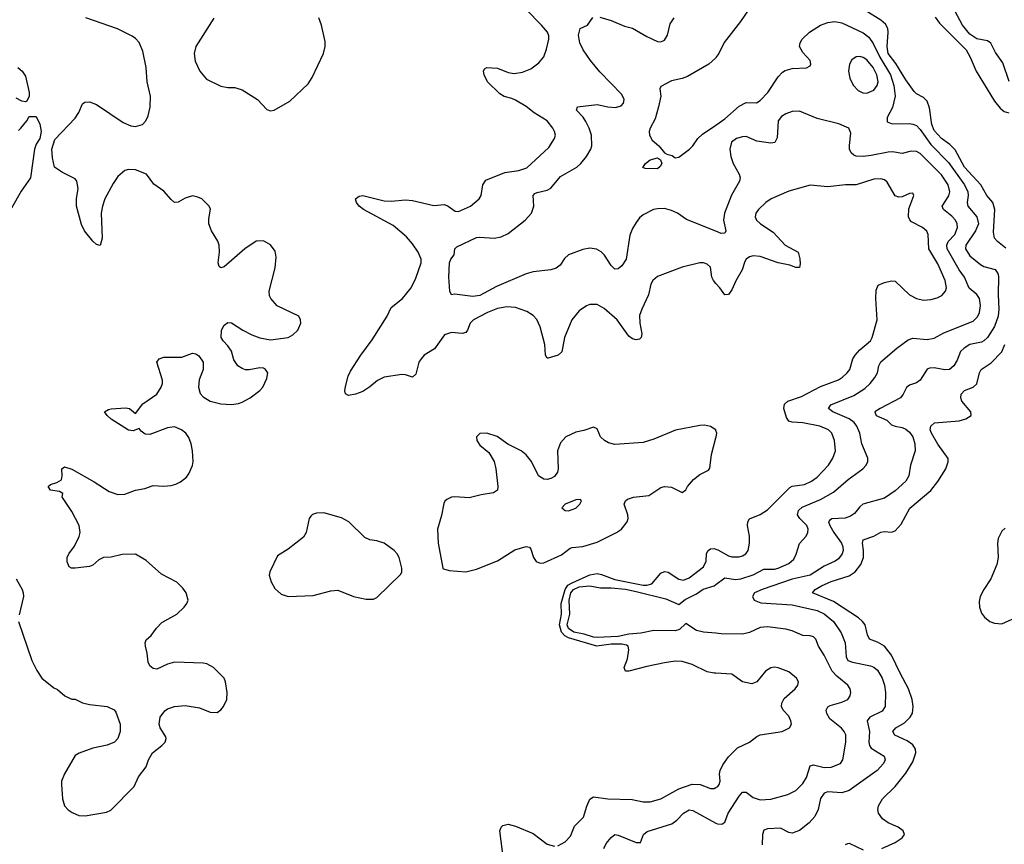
# Model space of a CAD drawing. Header units: inches. Extents: x 1550315 to 1685896, y 510706 to 640504.
# Tile 271 of 452: x 1626077 to 1631625, y 570354 to 575000. Entities that reach past the tile are written whole.
import ezdxf

# ---------------------------------------------------------------- set-up
doc = ezdxf.new("R2010")
doc.units = ezdxf.units.IN
doc.header["$MEASUREMENT"] = 0
doc.layers.add('B6527', color=7, linetype='Continuous')
doc.layers.add('B6537', color=7, linetype='Continuous')

msp = doc.modelspace()

# ---------------------------------------------------------------- linework, layer by layer
at = {"layer": 'B6527', "color": 5}
for points, elevation in [([(1630000, 573513.9), (1629985.4, 573530), (1629977.3, 573550), (1629970, 573605.2), (1629950, 573623), (1629930, 573629.7), (1629910, 573629.7), (1629810, 573605.4), (1629670, 573552.6), (1629644.4, 573530), (1629634, 573510), (1629619.6, 573450), (1629581.6, 573370), (1629570, 573333.2), (1629570.9, 573290), (1629582.3, 573230), (1629579.3, 573210), (1629570, 573200.7), (1629550, 573196.9), (1629530, 573202), (1629510, 573217.4), (1629443.1, 573310), (1629370, 573373.3), (1629330, 573395.6), (1629290, 573396.4), (1629270, 573388.3), (1629230, 573358.9), (1629188.3, 573310), (1629146.4, 573210), (1629132, 573128), (1629110.2, 573109.8), (1629053.8, 573093.8), (1629050, 573094), (1629040.4, 573110), (1629036.5, 573170), (1629010.4, 573270), (1628990, 573311), (1628970, 573333.5), (1628935.3, 573355.3), (1628870, 573377.8), (1628822, 573382), (1628770, 573373.2), (1628712.2, 573350), (1628634.4, 573310), (1628614.9, 573290), (1628601.1, 573250), (1628590, 573236.9), (1628570, 573232.3), (1628510, 573238.4), (1628470, 573224.5), (1628414.3, 573145.7), (1628356.9, 573110), (1628338.2, 573090), (1628326.5, 573070), (1628310, 573002), (1628290, 572985.1), (1628250, 572999.3), (1628230, 573000.2), (1628130, 572985.2), (1628092.9, 572967.1), (1628050, 572930.8), (1628010, 572904.8), (1627970, 572889.7), (1627930, 572883.6), (1627912.1, 572892.1), (1627909.7, 572909.7), (1627913.4, 572933.4), (1627928.2, 572991.8), (1627940.3, 573019.7), (1627998.9, 573110), (1628063.3, 573196.7), (1628146.9, 573330), (1628170, 573377.7), (1628233.5, 573430), (1628282.5, 573490), (1628310, 573544.4), (1628339.8, 573630), (1628338.4, 573650), (1628322.9, 573690), (1628290, 573738), (1628256.2, 573776.2), (1628180.6, 573840.6), (1628013.3, 573930), (1627989.6, 573950), (1627974.5, 573970), (1627968.4, 573991.6), (1627990, 574006.4), (1628010, 574008.9), (1628130, 573979.1), (1628170, 573977.2), (1628250, 573985.3), (1628290, 573982.3), (1628410, 573953.7), (1628470, 573958.9), (1628490.4, 573950), (1628530, 573920.5), (1628550, 573919.3), (1628616.2, 573950), (1628666.6, 573990), (1628678, 574010), (1628685.7, 574070), (1628703.6, 574096.4), (1628810, 574139.8), (1628890, 574151.4), (1628933.9, 574166.1), (1629059, 574281), (1629091.1, 574330), (1629095.4, 574350), (1629091.1, 574370), (1629081.1, 574390), (1629049.7, 574430), (1628975.9, 574475.9), (1628930, 574511.5), (1628870, 574546), (1628850, 574556.4), (1628807.7, 574567.7), (1628781.8, 574581.8), (1628713.7, 574650), (1628694, 574690), (1628689.6, 574710.4), (1628695.9, 574724.1), (1628709.8, 574730.2), (1628770, 574727.5), (1628830, 574703.5), (1628862.5, 574697.5), (1628910, 574704), (1628957.4, 574722.6), (1629002.8, 574757.2), (1629029.7, 574790.3), (1629046.2, 574833.8), (1629057.8, 574890), (1629058.4, 574910), (1629050.7, 574930), (1629017.3, 574970), (1628930, 575057.3)], 480), ([(1626070.6, 571610), (1626146, 571390), (1626173.8, 571333.8), (1626202, 571290), (1626270, 571234.8), (1626290, 571226), (1626331.1, 571191.1), (1626356.9, 571176.9), (1626371, 571171), (1626390, 571170.8), (1626430, 571151), (1626470, 571140.7), (1626570, 571130.8), (1626610, 571111), (1626618.5, 571098.5), (1626644, 571030), (1626644, 570990), (1626630.8, 570950), (1626610.4, 570929.6), (1626570, 570912), (1626490, 570896.3), (1626412.5, 570867.5), (1626390, 570853.6), (1626328.8, 570750), (1626313.4, 570710), (1626311.8, 570690), (1626318.4, 570610), (1626330, 570571.3), (1626350, 570547.3), (1626372.5, 570532.5), (1626410, 570516.3), (1626446.3, 570513.7), (1626565.2, 570534.8), (1626590, 570546), (1626721.2, 570678.8), (1626745.8, 570734.2), (1626789.2, 570790), (1626802.7, 570830), (1626825.2, 570870), (1626877.2, 570910), (1626896, 570930), (1626902.7, 570950), (1626899.5, 570959.5), (1626869.2, 571010), (1626862.7, 571030), (1626869.3, 571070), (1626894.2, 571105.8), (1626910, 571117.3), (1626949.5, 571130.5), (1627010, 571135.5), (1627090, 571123), (1627150, 571099.1), (1627190, 571097.3), (1627210, 571110.8), (1627226, 571130), (1627243.7, 571170), (1627246.6, 571210), (1627236.2, 571270), (1627229.3, 571290), (1627169.4, 571350), (1627130.8, 571370.8), (1627110, 571375.4), (1626950, 571379.6), (1626910.3, 571369.7), (1626850, 571341.2), (1626830, 571345.2), (1626810, 571359), (1626800.1, 571380.1), (1626796, 571430), (1626785.1, 571470), (1626783.6, 571490), (1626790, 571506), (1626818, 571530), (1626848, 571572), (1626877.1, 571602.9), (1626962.7, 571650), (1627003.7, 571690), (1627019.3, 571710), (1627026.6, 571730), (1627015.1, 571770), (1626996.6, 571796.6), (1626962.7, 571830), (1626876.2, 571876.2), (1626790, 571953.6), (1626730, 571987.8), (1626653.8, 571986.2), (1626592.7, 571972.7), (1626550, 571969.2), (1626523, 571957), (1626490, 571926), (1626470, 571919.3), (1626389.2, 571909.2), (1626369.1, 571909.1), (1626356.4, 571916.4), (1626344.7, 571944.7), (1626345.2, 571970), (1626353.2, 571990), (1626385.6, 572034.4), (1626412.7, 572087.3), (1626417.6, 572110), (1626411.8, 572150), (1626370, 572229), (1626321.5, 572301.5), (1626317.2, 572310), (1626319.3, 572330), (1626301.2, 572341.2), (1626250, 572349.7), (1626237, 572370), (1626250, 572381.6), (1626287.2, 572392.8), (1626312.9, 572407.1), (1626317, 572430), (1626314, 572470), (1626330, 572480.7), (1626370, 572468), (1626496.5, 572396.5), (1626582, 572342), (1626630, 572324.2), (1626670, 572326.5), (1626729.8, 572350.2), (1626781.5, 572358.5), (1626830, 572375.3), (1626890, 572371.8), (1626930, 572375.3), (1626957.6, 572382.4), (1626983.9, 572396.1), (1627016.8, 572423.2), (1627030, 572440.7), (1627051.1, 572488.9), (1627054.7, 572510), (1627051.3, 572570), (1627043.6, 572610), (1627030, 572645.2), (1627013.6, 572670), (1626989.4, 572690), (1626950, 572706.3), (1626910, 572700.5), (1626810, 572662.7), (1626784.4, 572664.4), (1626761.7, 572681.7), (1626750, 572697.2), (1626716, 572684), (1626690, 572687.1), (1626591.6, 572750), (1626569.3, 572770), (1626555.3, 572790), (1626577, 572803), (1626593.1, 572806.9), (1626674.1, 572814.1), (1626696.3, 572810), (1626730, 572780.7), (1626770, 572836.4), (1626849.5, 572890), (1626874, 572930), (1626881.6, 572950), (1626882.4, 572970), (1626849.7, 573070), (1626862.7, 573090), (1626890, 573098.4), (1626990, 573098), (1627050, 573120.7), (1627070, 573117.3), (1627086.2, 573106.2), (1627110.6, 573070), (1627110.4, 573030), (1627089.1, 572970.9), (1627083.6, 572930), (1627094.1, 572894.1), (1627110, 572874.3), (1627150.1, 572850.1), (1627210, 572835.4), (1627270, 572831.1), (1627310, 572837.1), (1627330, 572845), (1627375.1, 572870), (1627429.4, 572910), (1627446.6, 572930), (1627470, 572978), (1627476, 573010), (1627461.2, 573030), (1627450, 573036.2), (1627430, 573038.4), (1627370, 573027.3), (1627350, 573027.8), (1627330, 573034.3), (1627305.6, 573050), (1627283.3, 573083.3), (1627270, 573132.7), (1627250, 573162), (1627222.9, 573190), (1627211.6, 573210), (1627213.3, 573250), (1627230, 573279.1), (1627250, 573294), (1627270, 573292), (1627334.9, 573250), (1627385.2, 573225.2), (1627430, 573207), (1627490, 573196.8), (1627589.2, 573210), (1627616.3, 573223.7), (1627643.7, 573250), (1627660.9, 573290), (1627659.3, 573310), (1627649, 573330), (1627528.6, 573388.6), (1627492, 573430), (1627485.2, 573445.2), (1627482, 573470), (1627517, 573603), (1627522, 573662), (1627516.6, 573696.6), (1627490, 573731.6), (1627450, 573753.5), (1627410, 573751.7), (1627345.5, 573710), (1627230, 573607), (1627210, 573602.7), (1627201.2, 573610), (1627194.5, 573630), (1627202.7, 573690), (1627200.4, 573730), (1627192.7, 573752.7), (1627157.4, 573810), (1627143.5, 573850), (1627142.4, 573877.6), (1627152.1, 573932.1), (1627144, 573950), (1627104, 573990), (1627081.2, 574001.2), (1627050, 574007.6), (1627010, 573995.1), (1626970, 573972.3), (1626950, 573971.1), (1626930, 573986.6), (1626890, 574034), (1626833.6, 574073.6), (1626790.6, 574130.6), (1626730, 574153.5), (1626690, 574156.1), (1626670, 574150.9), (1626630, 574116), (1626602.8, 574077.2), (1626557.6, 573990), (1626543.2, 573950), (1626535.6, 573910), (1626541.6, 573770), (1626530, 573728.7), (1626510, 573733.2), (1626490, 573753.2), (1626442.9, 573810), (1626425.6, 573845.6), (1626397.6, 573950), (1626396.2, 573990), (1626406.6, 574050), (1626399.3, 574090), (1626390, 574104), (1626318.6, 574138.6), (1626274, 574170), (1626262, 574222), (1626259, 574270), (1626274.6, 574325.4), (1626390, 574446), (1626410, 574478), (1626430, 574526), (1626443.6, 574536.4), (1626470, 574537.1), (1626510, 574523.1), (1626660.2, 574420.2), (1626703.1, 574403.1), (1626730, 574399.2), (1626769.5, 574410), (1626788.4, 574430), (1626801.3, 574458.7), (1626811.8, 574508.2), (1626813.8, 574570), (1626794.6, 574650), (1626788.9, 574730), (1626770, 574822.7), (1626750, 574871.3), (1626730, 574894.3), (1626710, 574908), (1626628.3, 574948.3), (1626449, 575010)], 520), ([(1627170.2, 575009.8), (1627070.3, 574850), (1627060.7, 574810), (1627065.9, 574765.9), (1627091.1, 574711.1), (1627130, 574665.3), (1627210, 574625.3), (1627250, 574618), (1627290, 574618.3), (1627330, 574605.2), (1627416.9, 574550), (1627470, 574494.9), (1627490, 574486), (1627510, 574490.2), (1627598.7, 574541.3), (1627701.8, 574638.2), (1627725, 574675), (1627788.5, 574810), (1627798.3, 574850), (1627797.4, 574877.4), (1627778.3, 574970), (1627762.4, 575010)], 520), ([(1630000, 573808.4), (1629834.8, 573874.8), (1629782.7, 573910), (1629750, 573924.7), (1629710, 573936.4), (1629670, 573935.3), (1629648, 573930), (1629590, 573901), (1629570, 573884), (1629550, 573857.4), (1629530, 573823.5), (1629514.7, 573785.3), (1629494.7, 573650), (1629470, 573614), (1629450, 573596.2), (1629430, 573594.5), (1629410, 573614.5), (1629372.8, 573672.8), (1629352.9, 573692.9), (1629327.6, 573707.6), (1629290, 573713.6), (1629250, 573705.8), (1629170, 573676), (1629146.2, 573653.8), (1629122.5, 573617.5), (1629100.2, 573599.8), (1629069.2, 573590.8), (1628970, 573579.2), (1628930, 573567.8), (1628763.5, 573496.5), (1628670, 573447), (1628630, 573441.4), (1628527.1, 573452.9), (1628510, 573449.4), (1628500.9, 573470), (1628495.1, 573550), (1628499.5, 573630), (1628506, 573650), (1628524.5, 573675.5), (1628529.4, 573710), (1628539.7, 573720.3), (1628650, 573772.5), (1628670, 573775.8), (1628750, 573769.4), (1628790, 573777.4), (1628830, 573795), (1628926, 573870), (1628960.9, 573910), (1628974.5, 573950), (1628969.5, 574010), (1628979.7, 574020.3), (1628992.9, 574027.1), (1629050, 574039.3), (1629069.2, 574050.8), (1629123.8, 574116.2), (1629216.9, 574170), (1629239.2, 574190), (1629270.8, 574230), (1629295.1, 574270), (1629300.8, 574290), (1629298.4, 574350), (1629285.5, 574390), (1629266.7, 574426.7), (1629251, 574451), (1629214.7, 574490), (1629220.9, 574510), (1629330, 574523.3), (1629390.7, 574509.3), (1629434.3, 574505.7), (1629465.2, 574514.8), (1629479.7, 574530), (1629483.5, 574550), (1629470, 574578.7), (1629345.8, 574705.8), (1629292.8, 574770), (1629251.1, 574830), (1629232.8, 574870), (1629228.5, 574890), (1629226.2, 574913.8), (1629235.1, 574950), (1629276, 574970), (1629307, 575013)], 460), ([(1629344.9, 575015.1), (1629410, 574996), (1629484.3, 574964.3), (1629530, 574953), (1629610, 574905.7), (1629670, 574878), (1629690, 574876), (1629710, 574884.9), (1629726.4, 574913.6), (1629742.2, 574977.8), (1629764.2, 575010)], 460), ([(1630000, 574788), (1629996.6, 574783.4), (1629960.7, 574750), (1629840.7, 574679.3), (1629810, 574668.4), (1629750, 574656.3), (1629690, 574624.7), (1629684.5, 574610), (1629689.6, 574570), (1629676.3, 574510), (1629657.5, 574442.5), (1629629.8, 574390), (1629623.5, 574370), (1629624.8, 574350), (1629640.9, 574320.9), (1629679.1, 574290), (1629710, 574250.9), (1629722.7, 574242.7), (1629754.2, 574234.2), (1629770, 574222.7), (1629790, 574226.6), (1629850.4, 574270), (1629870, 574289.6), (1629897.6, 574330), (1629924.4, 574355.6), (1630000, 574406.9)], 440), ([(1626067.3, 574730), (1626090.8, 574710), (1626110, 574682), (1626131, 574590), (1626131.3, 574570), (1626118, 574542), (1626110, 574538), (1626090, 574542), (1626057.5, 574557.5)], 520), ([(1626070, 574376), (1626084, 574390), (1626118, 574430), (1626130, 574454), (1626170, 574454), (1626191.1, 574411.1), (1626198, 574370), (1626191.3, 574330), (1626170, 574298), (1626161, 574270), (1626137.3, 574110), (1626085.2, 574034.8), (1626030, 573938)], 520), ([(1630000, 572685.5), (1629998.7, 572690), (1629968.8, 572708.8), (1629934.9, 572714.9), (1629910, 572714), (1629772.7, 572687.3), (1629650, 572636.5), (1629590, 572618.8), (1629430, 572606.9), (1629395.2, 572615.2), (1629372.3, 572630), (1629349.4, 572650), (1629330, 572695.3), (1629310, 572705.2), (1629255.1, 572684.9), (1629210, 572676), (1629154.9, 572650), (1629123.8, 572616.2), (1629108.2, 572570), (1629110.2, 572470), (1629107, 572450), (1629090, 572426.3), (1629070, 572414.7), (1629050, 572409.7), (1629030, 572411.6), (1629000.7, 572430), (1628961.1, 572510), (1628930, 572548), (1628902.9, 572570), (1628827.7, 572607.7), (1628768, 572652), (1628710, 572671), (1628670, 572669.5), (1628650.5, 572650), (1628652.2, 572630), (1628670, 572603.7), (1628721.3, 572561.3), (1628750.2, 572510.2), (1628760.2, 572470), (1628771.5, 572370), (1628768.5, 572350), (1628746.2, 572333.8), (1628676.5, 572323.5), (1628610, 572306.6), (1628528.7, 572311.3), (1628510, 572309.6), (1628483.1, 572296.9), (1628472.5, 572287.5), (1628466.6, 572273.4), (1628453.5, 572206.5), (1628430.4, 572130), (1628434, 572050), (1628462, 571910), (1628465.4, 571905.4), (1628497.3, 571897.3), (1628590, 571888.7), (1628650, 571904.4), (1628770, 571950.4), (1628866.8, 572013.2), (1628930, 572032.6), (1628949, 572029), (1628957.7, 572017.7), (1628972.3, 571970), (1628987, 571947), (1629010, 571937.2), (1629030, 571939.3), (1629130, 571985.1), (1629178, 572022), (1629190, 572026.9), (1629250, 572031.9), (1629330, 572056.6), (1629439.7, 572110), (1629468.5, 572130), (1629500.4, 572170), (1629505.1, 572190), (1629502.7, 572210), (1629483, 572270), (1629489.6, 572290), (1629501.6, 572298.4), (1629535.3, 572310), (1629621.3, 572318.7), (1629690, 572364.6), (1629710, 572370.3), (1629750, 572365.7), (1629810, 572336), (1629830, 572350.8), (1629839.6, 572370), (1629873.6, 572410), (1629910, 572437.1), (1629958.6, 572461.4), (1629966.3, 572473.7), (1629975.6, 572550), (1630000, 572644.7)], 520), ([(1630000, 571318.2), (1629990, 571318.8), (1629950, 571326), (1629866.2, 571366.2), (1629810, 571384.4), (1629770, 571385), (1629710, 571376.8), (1629610, 571355.8), (1629510, 571328.5), (1629489.7, 571329.7), (1629482.4, 571350), (1629501.8, 571398.2), (1629508.8, 571450), (1629504.9, 571470), (1629496.1, 571476.1), (1629470, 571482.1), (1629410, 571481.7), (1629329.8, 571470.2), (1629170, 571517.3), (1629148.9, 571528.9), (1629130, 571549.9), (1629118.5, 571590), (1629130.6, 571650), (1629127.6, 571710), (1629150.4, 571789.6), (1629166.4, 571813.6), (1629190, 571827.8), (1629290, 571871.4), (1629330, 571879), (1629354.6, 571874.6), (1629430, 571845.5), (1629590, 571814.4), (1629610, 571813.3), (1629638.3, 571821.7), (1629690, 571881.3), (1629710, 571890.2), (1629730, 571886.5), (1629790, 571848.6), (1629817.3, 571842.7), (1629850, 571856.2), (1629930, 571918), (1629945, 571950), (1629946.9, 571993.1), (1629956.4, 572010), (1629970, 572018.5), (1629990, 572020.1), (1630000, 572016.9)], 480), ([(1626056.3, 571850), (1626090.7, 571790), (1626097.3, 571770), (1626098.8, 571750), (1626073.2, 571646.8)], 520), ([(1630000, 571543.2), (1629930, 571549.8), (1629890, 571559.4), (1629830, 571598.7), (1629795.4, 571564.6), (1629770, 571556.1), (1629650, 571559.2), (1629577, 571543), (1629510, 571538.7), (1629450, 571525.3), (1629330, 571519), (1629310, 571521.7), (1629258.3, 571538.3), (1629200.2, 571550), (1629169.3, 571570), (1629162.6, 571590), (1629176.1, 571650), (1629172.3, 571730), (1629183, 571770), (1629197, 571790), (1629230, 571804.6), (1629290, 571811.1), (1629350, 571799.9), (1629410, 571799.2), (1629490, 571790.7), (1629550, 571779.1), (1629717.1, 571737.1), (1629790, 571704.9), (1629826.5, 571733.5), (1629890, 571765.3), (1629928.9, 571791.1), (1629990, 571810.1), (1630000, 571817.7)], 460), ([(1629110, 570345.7), (1629150, 570367.4), (1629181, 570399), (1629203.8, 570456.2), (1629254, 570506), (1629271.7, 570568.3), (1629290, 570608.2), (1629310, 570622), (1629390.9, 570610.9), (1629527.2, 570607.2), (1629590, 570594), (1629630, 570593.2), (1629690, 570609.4), (1629790, 570667.2), (1629866.8, 570693.2), (1629911, 570691), (1629968.8, 570668.8), (1629990, 570667.6), (1630000, 570673.5)], 480), ([(1629369.1, 570330.9), (1629381.7, 570358.3), (1629410, 570392.7), (1629430, 570408.7), (1629450, 570405.5), (1629550, 570364.9), (1629575.5, 570364.5), (1629591.6, 570410), (1629613.4, 570426.6), (1629751.1, 570468.9), (1629780.4, 570490), (1629816.4, 570530), (1629850, 570547.3), (1629870, 570543.5), (1630000, 570473.4)], 460), ([(1628805.6, 570254.4), (1628782.4, 570430), (1628789.6, 570450.4), (1628799.5, 570460.5), (1628830, 570467.2), (1628870, 570456.2), (1628970, 570414.2), (1629050, 570355.2), (1629090, 570342.6)], 480)]:
    msp.add_lwpolyline(points, dxfattribs=dict(at, elevation=elevation))
for points, elevation in [([(1629670, 574159.3), (1629600.9, 574160.9), (1629587.3, 574167.3), (1629603.7, 574190), (1629629.8, 574210.2), (1629670, 574221.3), (1629687.7, 574210), (1629694.9, 574190), (1629686.4, 574173.6)], 440), ([(1629236.5, 572296.5), (1629210, 572294.5), (1629150, 572271.1), (1629130.8, 572250), (1629150, 572234), (1629170, 572232.7), (1629210, 572248.5), (1629232.3, 572270), (1629242, 572290)], 540), ([(1627790, 572220.9), (1627750, 572219.3), (1627727.7, 572212.3), (1627716.8, 572203.2), (1627707.3, 572190), (1627692, 572110), (1627675.5, 572084.5), (1627590, 572016.3), (1627530, 571978.4), (1627486.4, 571890), (1627483.1, 571870), (1627493.3, 571833.3), (1627514.4, 571794.4), (1627550, 571763.8), (1627590, 571750.4), (1627730, 571756.3), (1627830, 571783), (1627870, 571785.5), (1627958, 571750), (1628030, 571734.9), (1628070, 571735.5), (1628090, 571744.9), (1628223.7, 571876.3), (1628229.3, 571890), (1628229.3, 571910.7), (1628214.7, 571970), (1628204.7, 571990), (1628187.8, 572010), (1628130, 572050.9), (1628090, 572064.4), (1628049.8, 572069.8), (1628022.4, 572082.4), (1627932, 572170), (1627910, 572182.9), (1627890, 572193.6)], 520)]:
    msp.add_lwpolyline(points, close=True, dxfattribs=dict(at, elevation=elevation))
at = {"layer": 'B6537', "color": 5}
for points, elevation in [([(1630183.3, 575056.7), (1630138.4, 574990), (1630047.3, 574872.7), (1630015.8, 574810), (1630000, 574788)], 440), ([(1631633.6, 573713.6), (1631586, 573750), (1631569.8, 573770), (1631563.6, 573803.6), (1631571.4, 573930), (1631559.9, 573970), (1631527.3, 574010), (1631493.1, 574070), (1631400.3, 574170), (1631347.7, 574267.7), (1631317.1, 574297.1), (1631270, 574330.4), (1631230, 574376), (1631216.6, 574410), (1631204.2, 574504.2), (1631190, 574541.7), (1631170, 574562.8), (1631130, 574582.3), (1631116.6, 574596.6), (1631070, 574661.5), (1631014.3, 574754.3), (1630969.7, 574810), (1630964.8, 574850), (1630971.2, 574930), (1630967.9, 574950), (1630955.5, 574975.5), (1630930, 574998.5), (1630845.4, 575050)], 420), ([(1631652.2, 574652.2), (1631616.8, 574756.8), (1631575.5, 574815.5), (1631548.4, 574868.4), (1631530, 574881.7), (1631470, 574892.3), (1631430, 574918.9), (1631388.4, 574970), (1631345.8, 575050)], 440), ([(1630000, 574406.9), (1630050, 574440.8), (1630130, 574512.8), (1630170, 574533.4), (1630228.8, 574531.2), (1630250, 574545.2), (1630292.9, 574590), (1630350, 574678.4), (1630374.5, 574705.5), (1630390, 574714.3), (1630430, 574724.8), (1630510.3, 574729.7), (1630530, 574741.2), (1630535.5, 574750), (1630530.4, 574770), (1630490, 574814.9), (1630470.3, 574850), (1630474, 574870), (1630485.8, 574890), (1630527.2, 574930), (1630590, 574969.8), (1630630, 574984.6), (1630670, 574990.6), (1630710, 574983.1), (1630830, 574925.6), (1630861.3, 574901.3), (1630886.6, 574866.6), (1630923, 574790), (1630982.8, 574690), (1631001.7, 574630), (1631009.3, 574570), (1630995, 574505), (1630964.2, 574450), (1630965, 574425), (1630993.3, 574413.3), (1631090, 574414.6), (1631110, 574412.2), (1631130, 574403.2), (1631150, 574381.8), (1631210, 574296.4), (1631310, 574196), (1631401.3, 574070), (1631419, 574030), (1631420.9, 574010), (1631415.3, 573970), (1631419, 573950), (1631469.9, 573890), (1631478.8, 573850), (1631462.9, 573810), (1631408.1, 573730), (1631406.2, 573710), (1631431.5, 573670), (1631490, 573620.7), (1631510, 573609), (1631573, 573593), (1631589.1, 573570), (1631592.4, 573552.4), (1631589.5, 573450.5), (1631593.9, 573370), (1631589.5, 573330), (1631570, 573272.3), (1631530, 573209.2), (1631510, 573190.2), (1631496.3, 573183.7), (1631430, 573169.4), (1631398.2, 573150), (1631378, 573130), (1631358.8, 573081.2), (1631340.8, 573050), (1631315.1, 573030), (1631290, 573026.9), (1631230, 573038.2), (1631203.9, 573036.1), (1631189.8, 573030.2), (1631150, 572968.8), (1631130, 572954.3), (1631090, 572940.8), (1631072.9, 572927.1), (1631054.8, 572890), (1631039.3, 572870), (1630924.7, 572810), (1630895.8, 572790), (1630902.6, 572770), (1630963, 572743), (1630990, 572716.9), (1631009, 572709), (1631050, 572702.5), (1631070, 572692.4), (1631090, 572676.5), (1631109.3, 572649.3), (1631121.6, 572610), (1631122.4, 572570), (1631096.1, 572490), (1631087.1, 572430), (1631070, 572400.2), (1631010, 572345), (1630950, 572304.2), (1630827.8, 572270), (1630810, 572254.9), (1630781.3, 572218.7), (1630757.5, 572202.5), (1630727.6, 572192.4), (1630652.7, 572187.3), (1630640.8, 572179.2), (1630634.8, 572170), (1630642, 572150), (1630663.7, 572110), (1630707.9, 572050), (1630714.6, 572030), (1630716.2, 572010), (1630711.4, 571990), (1630690, 571962), (1630671.2, 571948.8), (1630610, 571920.4), (1630530, 571870.1), (1630430, 571847.2), (1630259.6, 571790), (1630218, 571770), (1630205.1, 571750), (1630215.1, 571730), (1630253.9, 571713.9), (1630430, 571702.5), (1630570, 571671), (1630610, 571652.7), (1630662.5, 571610), (1630705.8, 571545.8), (1630728.6, 571490), (1630732.9, 571410), (1630744, 571390), (1630770, 571379.6), (1630870, 571359.5), (1630890, 571352.2), (1630910, 571335.5), (1630936.2, 571290), (1630949.9, 571250), (1630955.4, 571210), (1630953.8, 571130), (1630936.1, 571103.9), (1630867.3, 571070), (1630852.3, 571050), (1630865.6, 570990), (1630862.1, 570930), (1630865.4, 570910), (1630875.2, 570895.2), (1630948.2, 570850), (1630953.3, 570830), (1630944.5, 570810), (1630907.7, 570770), (1630750, 570656.6), (1630710, 570644.6), (1630630.7, 570649.3), (1630610, 570642.8), (1630590, 570612.4), (1630576.8, 570550), (1630556.8, 570510), (1630524.7, 570475.3), (1630470, 570431.6), (1630430, 570416.5), (1630410, 570419.5), (1630364.5, 570444.5), (1630290, 570441.5), (1630270, 570434), (1630261.5, 570410), (1630260.8, 570350)], 440), ([(1631235.2, 575015.2), (1631260.6, 574980.6), (1631409.5, 574830), (1631433.2, 574790), (1631467.1, 574710), (1631570, 574540.7), (1631601, 574501), (1631623.5, 574483.5), (1631650, 574475.8)], 420), ([(1630000, 571817.7), (1630050, 571855.9), (1630110, 571846.3), (1630140.5, 571850), (1630210, 571871.8), (1630270, 571903.7), (1630330, 571905), (1630351.1, 571910), (1630410, 571936.8), (1630439.2, 571960.8), (1630452.2, 571987.8), (1630470, 572049), (1630509, 572090), (1630518.3, 572110), (1630519.1, 572130), (1630512.2, 572150), (1630473.1, 572190), (1630460.4, 572210), (1630465.9, 572234.1), (1630486.4, 572253.6), (1630590, 572295.8), (1630661.8, 572338.2), (1630745.3, 572410), (1630828.4, 572470), (1630846.9, 572490), (1630856.4, 572510), (1630856, 572530), (1630822.5, 572610), (1630810.6, 572670), (1630794.5, 572710), (1630778.1, 572730), (1630750, 572750.9), (1630658, 572790), (1630634, 572810), (1630646.9, 572830), (1630776.9, 572883.1), (1630838.3, 572921.7), (1630869.4, 572950.6), (1630895.9, 572984.1), (1630909.8, 573010), (1630918.3, 573050), (1630928.4, 573071.6), (1631018.5, 573150), (1631082.7, 573197.3), (1631110, 573205.4), (1631190, 573197.8), (1631230, 573205.6), (1631284.9, 573235.1), (1631450, 573301.6), (1631474, 573326), (1631485, 573350), (1631490.5, 573390), (1631484.2, 573430), (1631470.9, 573450.9), (1631427.6, 573487.6), (1631400.5, 573550), (1631370, 573591.7), (1631302.6, 573710), (1631300.2, 573730), (1631309.4, 573750), (1631345.6, 573790), (1631361.1, 573830), (1631358.6, 573850), (1631349.9, 573870), (1631330, 573894), (1631281.6, 573930), (1631274.6, 573950), (1631312.7, 574007.3), (1631317.9, 574030), (1631308.8, 574070), (1631270, 574126.6), (1631150, 574245.8), (1631130, 574257.5), (1631100.2, 574259.8), (1631050, 574246.6), (1630995.3, 574255.3), (1630970, 574254.1), (1630874.3, 574234.3), (1630829.8, 574229.8), (1630790.8, 574230.8), (1630776.5, 574236.5), (1630761.7, 574250), (1630753.1, 574270), (1630751.8, 574291.8), (1630761, 574361), (1630749.3, 574390), (1630692.8, 574412.8), (1630570, 574444), (1630470, 574484.7), (1630430, 574483.5), (1630394, 574470), (1630370, 574454.7), (1630350.4, 574430), (1630345.9, 574334.1), (1630332.3, 574307.7), (1630310, 574305.4), (1630230, 574316), (1630170, 574342), (1630150, 574340.7), (1630116, 574330), (1630088.5, 574310), (1630078, 574270), (1630084, 574230), (1630097.7, 574190), (1630130.3, 574130), (1630136, 574110), (1630133.1, 574090), (1630088.2, 574011.8), (1630048.6, 573910), (1630042.5, 573870), (1630055.8, 573810), (1630050, 573797.2), (1630030, 573796.3), (1630000, 573808.4)], 460), ([(1630000, 572016.9), (1630010, 572013.6), (1630070, 571979.3), (1630090, 571974), (1630130, 571973.4), (1630150, 571978.6), (1630168, 571990), (1630180.9, 572010), (1630189.8, 572050), (1630188.7, 572090), (1630178.5, 572150), (1630179.8, 572170), (1630190, 572188.7), (1630250, 572212.8), (1630290, 572237.6), (1630416.5, 572363.5), (1630430, 572371.4), (1630498.1, 572381.9), (1630539.1, 572400.9), (1630570, 572422), (1630633.3, 572490), (1630658.5, 572530), (1630673, 572570), (1630668.9, 572630), (1630652.8, 572670), (1630634.8, 572690), (1630586, 572710), (1630490, 572728.7), (1630430, 572731.9), (1630410, 572737.8), (1630397.9, 572757.9), (1630382.8, 572810), (1630385.7, 572834.3), (1630405.7, 572850), (1630482.3, 572877.7), (1630590, 572934), (1630690, 572971.7), (1630714, 572986), (1630740.3, 573010), (1630754, 573030), (1630772.2, 573090), (1630784.2, 573110), (1630810, 573139.7), (1630870.8, 573190), (1630881.2, 573210), (1630907.6, 573310), (1630900.2, 573430), (1630903.2, 573476.8), (1630914.9, 573505.1), (1630950, 573520.2), (1630990, 573529), (1631010, 573527.2), (1631090.7, 573450.7), (1631130, 573429.2), (1631170, 573420.7), (1631210, 573423.2), (1631246.7, 573433.3), (1631272.9, 573447.1), (1631292.8, 573470), (1631298.2, 573490), (1631292.3, 573530), (1631250, 573624.8), (1631199.9, 573710), (1631195.5, 573790), (1631188.3, 573808.3), (1631164.7, 573830), (1631102, 573862), (1631091.9, 573871.9), (1631084.2, 573890), (1631086.1, 573933.9), (1631115.1, 574010), (1631110, 574022), (1631090, 574020.9), (1631050, 574001.3), (1631030, 573999.7), (1631010, 574008), (1630965.4, 574085.4), (1630950, 574098.2), (1630930, 574104.1), (1630890, 574101.4), (1630790, 574069.9), (1630730, 574069.9), (1630630, 574058.3), (1630530, 574067.7), (1630410, 574033.6), (1630310.4, 573990), (1630281.1, 573970), (1630238.9, 573930), (1630224.9, 573910), (1630220.2, 573890), (1630227.7, 573870), (1630250.2, 573850), (1630322.5, 573802.5), (1630389.6, 573729.6), (1630463.7, 573690), (1630473, 573653), (1630474.5, 573625.5), (1630470, 573604.5), (1630450, 573604.2), (1630416.4, 573616.4), (1630349.9, 573629.9), (1630250, 573666.1), (1630210.2, 573669.8), (1630190, 573663.8), (1630170.3, 573650), (1630162.8, 573637.2), (1630147.6, 573590), (1630111.2, 573528.8), (1630090, 573478.7), (1630070, 573451.5), (1630050, 573449.6), (1630021.5, 573490), (1630000, 573513.9)], 480), ([(1630934.5, 570330), (1631010, 570364.4), (1631049.5, 570390), (1631062, 570410), (1631054.5, 570430), (1631026.6, 570450), (1630970, 570475.6), (1630938, 570498), (1630915.8, 570530), (1630912.6, 570550), (1630915.4, 570570), (1630938.2, 570610), (1631010, 570679.1), (1631070, 570755.3), (1631110, 570818), (1631125.7, 570870), (1631124.1, 570890), (1631110, 570914), (1631077.3, 570937.3), (1631008.9, 570968.9), (1630997.6, 570990), (1631012.8, 571010), (1631061.6, 571038.4), (1631093.5, 571070), (1631106.6, 571093.4), (1631111.6, 571130), (1631105.4, 571170), (1631085.4, 571230), (1631037.5, 571317.5), (1630990, 571420.3), (1630950, 571469.8), (1630910, 571492.9), (1630865.6, 571510), (1630853.6, 571533.6), (1630840.7, 571590), (1630826.3, 571610), (1630802.9, 571630), (1630661.9, 571721.9), (1630543.6, 571770), (1630558.9, 571790), (1630594.8, 571810), (1630650, 571834.2), (1630750, 571866.2), (1630784.5, 571890), (1630815.9, 571930), (1630830.9, 571969.1), (1630832.2, 572010), (1630825, 572050), (1630829.8, 572070), (1630889.4, 572090.6), (1630930, 572113.4), (1630950, 572116.1), (1630990, 572112.3), (1631010, 572120.9), (1631043.2, 572156.8), (1631092.9, 572247.1), (1631210, 572347), (1631250, 572398.4), (1631295.2, 572470), (1631308.5, 572508.5), (1631307.9, 572527.9), (1631250, 572608.7), (1631213.9, 572670), (1631207.4, 572690), (1631209.9, 572710.1), (1631232, 572728), (1631370, 572740.7), (1631407.9, 572752.1), (1631438.4, 572770), (1631436.9, 572790), (1631385.8, 572850), (1631379.3, 572870), (1631382.3, 572890), (1631400.7, 572910), (1631450, 572930.2), (1631470, 572949), (1631485.7, 573010), (1631495, 573030), (1631550, 573066), (1631611.8, 573128.2), (1631628.1, 573170)], 420), ([(1630000, 572644.7), (1630001.4, 572650), (1630004.4, 572670), (1630000, 572685.5)], 520), ([(1631630, 572135.3), (1631610, 572117.7), (1631590, 572077), (1631586.4, 572050), (1631590.1, 571970.1), (1631582.4, 571930), (1631548.2, 571850), (1631508.8, 571790), (1631488.5, 571750), (1631482.7, 571722.7), (1631484.7, 571690), (1631496.9, 571656.9), (1631513.9, 571633.9), (1631543.7, 571610), (1631570, 571599), (1631610, 571595.8), (1631690, 571632.7)], 420), ([(1630000, 570473.4), (1630008.7, 570468.7), (1630033.5, 570466.5), (1630050, 570478), (1630068.9, 570530), (1630130, 570626), (1630150, 570648.3), (1630170, 570648.4), (1630210, 570617.3), (1630250, 570603.9), (1630310, 570607.8), (1630405.9, 570634.1), (1630450, 570657.8), (1630490, 570697.2), (1630511.2, 570730), (1630530, 570796.4), (1630550, 570800.9), (1630610, 570787), (1630650, 570788.6), (1630701.6, 570810), (1630715.4, 570830), (1630731.3, 570928.7), (1630731.1, 570971.1), (1630723.1, 570990), (1630708.2, 571008.2), (1630641.4, 571061.4), (1630625.5, 571090), (1630621.4, 571110), (1630630.7, 571129.3), (1630643.4, 571136.6), (1630710, 571154.2), (1630742.4, 571170), (1630756, 571190), (1630760.4, 571210), (1630756.8, 571230), (1630743.5, 571250), (1630680.7, 571300.7), (1630654.1, 571330), (1630610, 571419.7), (1630577.1, 571470), (1630562.4, 571510), (1630550, 571522.4), (1630530, 571528.9), (1630490, 571530.7), (1630430, 571556.5), (1630393.6, 571566.4), (1630290, 571578.9), (1630250, 571574.6), (1630190, 571548), (1630150, 571538), (1630030, 571540.4), (1630000, 571543.2)], 460), ([(1630000, 570673.5), (1630010, 570679.5), (1630018, 570690), (1630023.5, 570710), (1630020.4, 570750), (1630023.5, 570770), (1630038.3, 570801.7), (1630070, 570847.4), (1630122.3, 570897.7), (1630189.8, 570930.2), (1630230, 570960.9), (1630249.8, 570970.2), (1630374, 570990), (1630415.1, 571010), (1630425.6, 571030), (1630422.6, 571050), (1630410, 571075.1), (1630378.9, 571110), (1630369.7, 571130), (1630371.1, 571150), (1630384.9, 571175.1), (1630447, 571230), (1630462, 571250), (1630464.5, 571270), (1630454.5, 571290), (1630410, 571325.1), (1630350, 571348), (1630330, 571351.2), (1630310, 571347.6), (1630279.1, 571330), (1630230, 571269.4), (1630202.8, 571257.2), (1630150, 571269.8), (1630090, 571312.4), (1630000, 571318.2)], 480), ([(1630730, 570352.7), (1630742.3, 570357.7), (1630750, 570360.4), (1630830, 570321.8)], 420)]:
    msp.add_lwpolyline(points, dxfattribs=dict(at, elevation=elevation))
at = {"layer": 'B6537', "color": 5, "elevation": 460}
msp.add_lwpolyline([(1630810, 574793.4), (1630790, 574791.5), (1630766.2, 574773.8), (1630752.7, 574750), (1630747.3, 574710), (1630754, 574670), (1630772.3, 574632.3), (1630800.5, 574600.5), (1630827.3, 574587.3), (1630850, 574586.5), (1630890, 574603.9), (1630908.4, 574630), (1630913.2, 574650), (1630906.9, 574690), (1630886.6, 574730), (1630850, 574774.7), (1630830, 574787.9)], close=True, dxfattribs=at)

doc.saveas('drawing.dxf')
